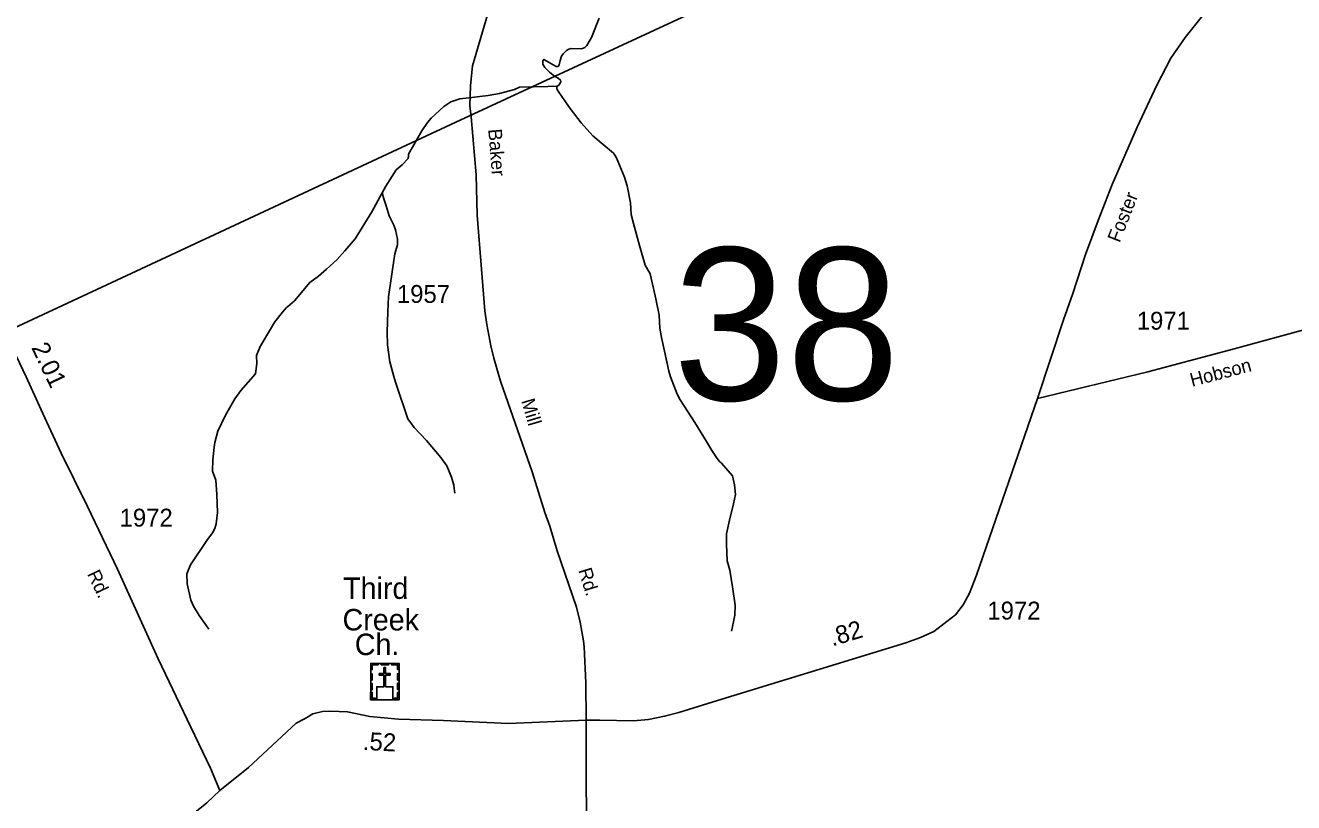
# Model space of a CAD drawing. Extents: x 1473865 to 1648260, y 639067 to 773536.
# Drawn here: x 1498002 to 1506875, y 735224 to 740659 of the extents above; entities that cross this region are included whole.
import ezdxf

# ---------------------------------------------------------------- set-up
doc = ezdxf.new("R2010")
doc.units = 0
for name, color, linetype in [('Exist Cultural Church with Cemetery CELL', 7, 'Continuous'), ('Exist Cultural Church with Cemetery Label', 7, 'Continuous'), ('Exist Hydrographic Misc Water Feature', 7, 'Continuous'), ('Exist Road Secondary Mileage Hundredths English Label', 7, 'Continuous'), ('Exist Road Secondary Structure Standard Bridge Number Label', 7, 'Continuous'), ('Exist Road Secondary Type 51 Attributed', 7, 'Continuous'), ('Exist Road Secondary Type 51 Label', 7, 'Continuous'), ('Exist Road Secondary Type 51 Number Label', 7, 'Continuous'), ('Exist Utilities Electrical Transmission Line', 7, 'Continuous')]:
    doc.layers.add(name, color=color, linetype=linetype)

msp = doc.modelspace()

# ---------------------------------------------------------------- linework, layer by layer
at = {"layer": 'Exist Cultural Church with Cemetery CELL'}
for points in [[(1500418, 736197.8), (1500617.1, 736197.8), (1500617.1, 735943.1), (1500418, 735943.1)], [(1500418, 736154.5), (1500429.3, 736154.5), (1500429.3, 736186.7), (1500469.9, 736186.6), (1500469.9, 736197.8), (1500418, 736197.8)], [(1500492.1, 736197.8), (1500543.9, 736197.8), (1500543.9, 736186.4), (1500492.1, 736186.4)], [(1500617.2, 736154.4), (1500605.8, 736154.4), (1500605.8, 736186.6), (1500565.3, 736186.6), (1500565.3, 736197.7), (1500617.2, 736197.7)], [(1500418, 736080.3), (1500418, 736123.6), (1500429.4, 736123.6), (1500429.4, 736080.3)], [(1500461.1, 735943.2), (1500573.2, 735943.2), (1500573.2, 736033.7), (1500522.5, 736033.8), (1500522.5, 736115.2), (1500555.5, 736115.2), (1500555.5, 736126.2), (1500522.5, 736126.2), (1500522.5, 736168.5), (1500510.9, 736168.5), (1500510.9, 736126.2), (1500477.8, 736126.2), (1500477.8, 736115.2), (1500510.9, 736115.2), (1500510.9, 736033.8), (1500461.1, 736033.7)], [(1500605.7, 736081.3), (1500605.7, 736124.6), (1500617.1, 736124.6), (1500617.1, 736081.3)], [(1500418, 736013.1), (1500418, 736056.4), (1500429.4, 736056.4), (1500429.4, 736013.1)], [(1500605.7, 736015.4), (1500605.7, 736058.7), (1500617.1, 736058.7), (1500617.1, 736015.4)], [(1500451.1, 735943.2), (1500451.1, 735954.7), (1500429.1, 735954.7), (1500429.1, 735995.1), (1500417.9, 735995.1), (1500417.9, 735943.2)], [(1500584, 735943.1), (1500584, 735954.6), (1500606, 735954.6), (1500606, 735995), (1500617.1, 735995), (1500617.1, 735943.1)]]:
    msp.add_lwpolyline(points, close=True, dxfattribs=at)
at = {"layer": 'Exist Hydrographic Misc Water Feature'}
for points in [[(1502016.6, 740709.5), (1501962.3, 740574.4), (1501931.3, 740519.2), (1501917.1, 740504.7), (1501892.9, 740495.4), (1501820.8, 740496.8), (1501804.8, 740493.1), (1501788.6, 740483.5), (1501764.3, 740459.4), (1501754, 740444), (1501743.5, 740413.9), (1501736.9, 740382), (1501732.9, 740373.9), (1501726.8, 740370.7), (1501714.7, 740370.1), (1501629.5, 740420.3), (1501623.4, 740409.8), (1501623, 740388.4), (1501636.6, 740363.5), (1501668, 740331.7), (1501703.5, 740303.1), (1501729.3, 740290.3), (1501745.3, 740276), (1501749, 740266.1), (1501744.8, 740253.8), (1501734.4, 740240.1), (1501726.4, 740236.1), (1501722.4, 740234.6)], [(1501722.4, 740234.6), (1501656.3, 740231.8), (1501460, 740226.7), (1501423.9, 740209.4), (1501319.3, 740182.8), (1501239.2, 740168.9), (1501182.8, 740161.8), (1501126.7, 740154.7), (1501042.6, 740144.1), (1500978.2, 740124.9), (1500929.7, 740091.4), (1500840.2, 740009.5), (1500815.6, 739979.6), (1500776.7, 739922.1), (1500681.9, 739757.5), (1500683.6, 739743.5), (1500681.3, 739728), (1500638.5, 739682.8), (1500596, 739647.6), (1500523.9, 739534.2), (1500499.2, 739487.1)], [(1501722.4, 740234.6), (1501720.2, 740222.3), (1501720.2, 740214.1), (1501729.9, 740198.3), (1501780.5, 740125.1), (1501813.9, 740076.8), (1501890.2, 739977.6), (1501972.7, 739885.7), (1502116.7, 739765.4), (1502136.3, 739737.1), (1502193.7, 739598.1), (1502212.9, 739537.8), (1502234.8, 739417.6), (1502241.4, 739337), (1502256.4, 739272.7), (1502297.8, 739120), (1502337.5, 738983), (1502372.3, 738922.4), (1502413.5, 738746), (1502435.5, 738633.1), (1502442, 738541.1), (1502452.8, 738475.2), (1502490, 738306.2), (1502504.9, 738241.9), (1502516.2, 738202.3), (1502527.7, 738170), (1502562.2, 738080.7), (1502583.5, 738040.9), (1502686.8, 737882.9), (1502766.5, 737749.2), (1502805.7, 737685.2), (1502836.7, 737636.1), (1502856.3, 737611.9), (1502872.2, 737597.7), (1502948.6, 737510), (1502963.6, 737445.6), (1502970.4, 737378.2), (1502955.4, 737313.7), (1502929.4, 737198.5), (1502907.8, 737102.9), (1502906.6, 737030.8), (1502912.6, 736914.9), (1502931.4, 736850.5), (1502949.5, 736733.6), (1502967.3, 736605.2), (1502966.1, 736533.9), (1502957.3, 736487.3), (1502942.3, 736422)], [(1500499.2, 739487.1), (1500426.9, 739353.9), (1500309.7, 739165.9), (1500238.2, 739082.9), (1500183.1, 739021.6), (1500109.9, 738955), (1500053.1, 738906.1), (1499992.3, 738861.3), (1499886.1, 738733), (1499837.3, 738689.7), (1499829.2, 738685.7), (1499800.6, 738654.3), (1499747.5, 738584.8), (1499716.6, 738535.4), (1499644.5, 738414.5), (1499619.5, 738351), (1499622.5, 738295.2), (1499611.3, 738221.5), (1499509.3, 738104.6), (1499468.3, 738048), (1499402.1, 737932.8), (1499348.2, 737821.4), (1499326.9, 737742.3), (1499322.4, 737710.3), (1499312.8, 737621.9), (1499311.6, 737542.4), (1499334.5, 737477.9), (1499340.7, 737377.6), (1499346.6, 737253.6), (1499337.3, 737173.4), (1499328.7, 737141.5), (1499312.1, 737109.8), (1499271.2, 737056.5), (1499156.4, 736886.5), (1499131.3, 736823), (1499134, 736754.9), (1499160, 736638.6), (1499179.5, 736598), (1499218.4, 736533.2), (1499286.8, 736435.8)], [(1500499.2, 739487.1), (1500510.5, 739446.6), (1500525.6, 739397.9), (1500533.2, 739373.9), (1500548.4, 739326.1), (1500579.3, 739261.4), (1500590.8, 739229.2), (1500605.7, 739164.9), (1500605.1, 739124.7), (1500588, 739061), (1500547.4, 738793.5), (1500542.7, 738761.6), (1500537, 738657.5), (1500532.6, 738513.9), (1500535.2, 738426.1), (1500553, 738305.1), (1500579.3, 738204.5), (1500590.6, 738164.8), (1500678.4, 737908.7), (1500721.4, 737847.9), (1500807.8, 737755), (1500909.9, 737637.3), (1500950.9, 737578.2), (1500983.6, 737499.6), (1500998.7, 737443.5), (1501002.3, 737419.6), (1501005.8, 737387.5)]]:
    msp.add_lwpolyline(points, dxfattribs=at)
at = {"layer": 'Exist Road Secondary Type 51 Attributed'}
for points in [[(1506884, 741384), (1506754.8, 741310.2), (1506688, 741259.3), (1506586.5, 741167.1), (1506115.4, 740574.7), (1506016.4, 740428.4), (1505919.2, 740240.1), (1505781.2, 739946.5), (1505605.8, 739545.3), (1505507.7, 739294.9), (1505419.8, 739056.4), (1505331.3, 738783.8), (1505266.1, 738600.8), (1505083.9, 738050)], [(1501926.2, 735800.2), (1501922.5, 736062.2), (1501911.8, 736313.6), (1501907.2, 736354.5), (1501883.5, 736486.8), (1501858.5, 736590.5), (1501723.6, 736983.5), (1501670.5, 737156.3), (1501636.4, 737251.8), (1501546.9, 737536.3), (1501327.4, 738169.9), (1501280, 738330.7), (1501259.3, 738417), (1501229.7, 738567.5), (1501217.4, 738661.8), (1501193.2, 738953.5), (1501162.5, 739331.3), (1501155, 739614.7), (1501121.8, 740019.2), (1501112.9, 740096.7), (1501116.2, 740237.8), (1501129.3, 740375.7), (1501235, 740731.5)], [(1499362.2, 735309.6), (1499296.9, 735465.5), (1499159, 735750.4), (1498932.3, 736229.8), (1498646.2, 736857.5), (1498437.8, 737295.4), (1498253.4, 737666.9), (1498124.7, 737945.1), (1498006.8, 738200.2), (1497797.3, 738637.6), (1497676.1, 738874.6), (1497615.5, 738975.5), (1497414.1, 739217.2), (1497293.4, 739349.7), (1497176.7, 739515.1), (1497093.3, 739644.1)], [(1508920.5, 739050.6), (1507507.8, 738687.5), (1507202.7, 738600.9), (1506433, 738391.2), (1505854.6, 738236.3), (1505083.9, 738050)], [(1505083.9, 738050), (1504655.6, 736815), (1504607.6, 736687.9), (1504564.1, 736606.6), (1504509.1, 736537.4), (1504359, 736420), (1504264.3, 736377.5), (1504161.7, 736341.1), (1502843.3, 735938.1), (1502574.5, 735853.8), (1502474.1, 735827.9), (1502360.7, 735805.2), (1502257.1, 735795.5), (1502020.1, 735800.5), (1501926.2, 735800.2)], [(1501926.2, 735800.2), (1501382.9, 735776.1), (1500926.6, 735797.3), (1500613.5, 735808), (1500411.9, 735826.5), (1500255.4, 735858.4), (1500197, 735861), (1500125.4, 735863.7), (1500080.3, 735861), (1500014, 735845.1), (1499960.9, 735813.3), (1499897.3, 735778.8), (1499563.1, 735468.4), (1499362.2, 735309.6)], [(1501928.9, 734934.1), (1501926, 735588.9), (1501926.2, 735800.2)], [(1499362.2, 735309.6), (1499271.7, 735221.8), (1499119, 735100.1), (1499065.2, 735060.5), (1498977.5, 735040.7), (1498593.8, 735058.1), (1498387.9, 735069.4), (1497731.7, 735096.3), (1496921.8, 735138.3), (1496413.5, 735159), (1496185.6, 735126), (1495966.6, 735102), (1495705.7, 735057), (1495375.7, 734999.9), (1494984.8, 734939.2), (1494621.9, 734882.1), (1494301, 734822), (1493992, 734783), (1493120.4, 734689.9), (1492706.5, 734644.9), (1492466.5, 734626.9), (1491766, 734525.1), (1491535.1, 734501.5), (1491331, 734521.8)]]:
    msp.add_lwpolyline(points, dxfattribs=at)
at = {"layer": 'Exist Utilities Electrical Transmission Line'}
msp.add_lwpolyline([(1507339.5, 742893.6), (1504695.2, 741670.1), (1502751.4, 740786.9), (1501014.6, 739983), (1497780.3, 738475.7), (1495465.9, 737397.8), (1492591.8, 736053.5), (1489894.7, 734792.7), (1487209.9, 733535.9), (1486512.3, 732975.7), (1485841, 732436.3)], dxfattribs=at)

# ---------------------------------------------------------------- texts
at = {"layer": 'Exist Cultural Church with Cemetery Label'}
for s, p in [('Third', (1500225.1, 736648.3)), ('Creek', (1500221.3, 736427.9)), ('Ch.', (1500307, 736255.7))]:
    msp.add_text(s, height=150, dxfattribs=at).set_placement(p)
at = {"layer": 'Exist Road Secondary Mileage Hundredths English Label'}
for s, rotation, p in [('2.01', 295.5878, (1498041.7, 738406.1)), ('.82', 16.63806, (1503647.6, 736315.9)), ('.52', 356.95657, (1500361.1, 735593.2))]:
    msp.add_text(s, height=125, rotation=rotation, dxfattribs=at).set_placement(p)
at = {"layer": 'Exist Road Secondary Structure Standard Bridge Number Label'}
msp.add_text('38', height=1066.27, dxfattribs=at).set_placement((1502533.1, 738037.4))
at = {"layer": 'Exist Road Secondary Type 51 Label'}
for s, rotation, p in [('Baker', 274.69956, (1501240.1, 739932.1)), ('Foster', 68.6009, (1505657.7, 739134.3)), ('Hobson', 14.7223, (1506164.1, 738130.9)), ('Mill', 286.41339, (1501470.2, 738033.8)), ('Rd.', 295.46088, (1498431.8, 736823.2)), ('Rd.', 287.0973, (1501869.6, 736849.3))]:
    msp.add_text(s, height=95, rotation=rotation, dxfattribs=at).set_placement(p)
at = {"layer": 'Exist Road Secondary Type 51 Number Label'}
for s, p in [('1957', (1500601.4, 738718.3)), ('1971', (1505777.6, 738531.2)), ('1972', (1498661.5, 737154.1)), ('1972', (1504732.5, 736504.4))]:
    msp.add_text(s, height=125, dxfattribs=at).set_placement(p)

doc.saveas('drawing.dxf')
